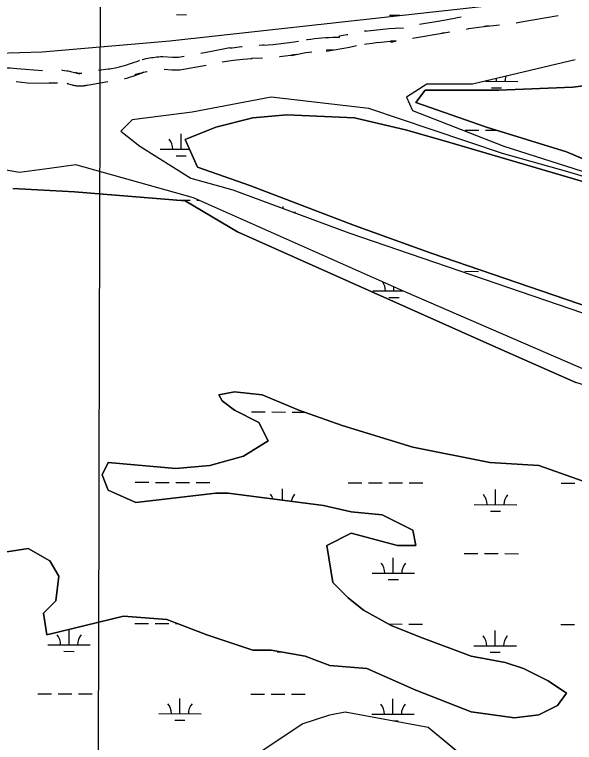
# Model space of a CAD drawing. Extents: x 3177385 to 3215275, y 903885 to 929304.
# Drawn here: x 3191889 to 3193208, y 924960 to 926676 of the extents above; entities that cross this region are included whole.
import ezdxf

# ---------------------------------------------------------------- set-up
doc = ezdxf.new("R2010")
doc.units = 0
for name, color, linetype in [('V-GRID-MAJR', 7, 'Continuous'), ('V-ROAD-CNTR', 7, 'Continuous'), ('V-SITE-VEGE', 7, 'Continuous'), ('V-WETL-SWMP', 7, 'Continuous')]:
    doc.layers.add(name, color=color, linetype=linetype)

msp = doc.modelspace()

# ---------------------------------------------------------------- linework, layer by layer
at = {"layer": 'V-GRID-MAJR'}
msp.add_spline([(3192048.701, 909312.779), (3192063.685, 915372.62), (3192078.676, 921435.546), (3192093.667, 927498.519), (3192093.6750000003, 927501.556)], degree=3, dxfattribs=at)
at = {"layer": 'V-ROAD-CNTR'}
for points in [[(3192843.453349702, 926652.9863338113), (3192896.19356465, 926662.0491382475), (3192926.125000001, 926667.4642851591), (3192926.125000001, 926667.4170599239), (3192931.8877219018, 926668.4442243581), (3192941.9270277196, 926670.0534046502)], [(3193071.4213223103, 926656.5128784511), (3193083.083000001, 926658.5362703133), (3193083.083000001, 926658.5568600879), (3193169.9460057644, 926673.5263937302)], [(3192742.985437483, 926640.0688203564), (3192757.3658580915, 926641.4747668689), (3192771.896751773, 926642.635609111), (3192786.39479362, 926643.5438296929), (3192806.0054031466, 926644.5551621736)], [(3192953.9083900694, 926641.5909336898), (3192959.9699700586, 926642.5625322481), (3192983.106501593, 926645.8618170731), (3193006.3451924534, 926648.7644237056), (3192995.740000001, 926647.558194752), (3192995.740000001, 926647.7585372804), (3193031.751575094, 926651.4200218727)], [(3192577.5425712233, 926616.5428910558), (3192579.26783672, 926616.822265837), (3192587.7489173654, 926618.0425429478), (3192596.249053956, 926619.1161467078), (3192604.766138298, 926620.0414009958), (3192613.3020701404, 926620.8182388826), (3192621.8487669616, 926621.4444876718), (3192630.4029312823, 926621.9209221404), (3192638.95523156, 926622.25064938), (3192654.591000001, 926622.5942926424), (3192654.591000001, 926625.0977797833), (3192654.876992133, 926625.1475652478), (3192672.5534527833, 926628.5399077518), (3192674.3592792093, 926628.9187199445)], [(3192713.4435420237, 926637.4244865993), (3192716.877000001, 926638.1900794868), (3192716.877000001, 926636.910148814), (3192713.9242162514, 926636.4646030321), (3192728.3760515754, 926638.3883234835), (3192742.7286213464, 926640.0414779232)], [(3192826.557825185, 926619.64332542), (3192901.4044353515, 926632.5048617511), (3192896.125000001, 926631.5497148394), (3192896.125000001, 926631.5969400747), (3192914.478992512, 926634.8684094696)], [(3192465.383989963, 926603.521135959), (3192477.351000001, 926604.437426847), (3192477.351000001, 926603.8824494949), (3192474.2569808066, 926603.7536440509), (3192486.643411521, 926604.4832369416), (3192499.016209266, 926605.4321281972), (3192511.371778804, 926606.5956966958), (3192523.7024066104, 926607.9736010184), (3192536.0100774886, 926609.5680060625), (3192548.3174260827, 926611.3796430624), (3192558.05344251, 926612.9445770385)], [(3192714.0469575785, 926606.1435283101), (3192718.14178375, 926606.7613969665), (3192732.0719484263, 926608.6156765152), (3192746.1613786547, 926610.2385220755)], [(3192745.904562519, 926610.2111796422), (3192760.02014191, 926611.5912331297), (3192774.0292482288, 926612.7103908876), (3192788.105206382, 926613.5921703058), (3192776.070000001, 926612.9715065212), (3192776.070000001, 926610.9675684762), (3192787.1356879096, 926612.8690807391)], [(3192328.440785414, 926584.9264511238), (3192353.14849243, 926589.3884982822), (3192396.576000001, 926598.3711577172), (3192396.576000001, 926596.9553164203), (3192401.9485922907, 926597.6308987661), (3192424.365319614, 926600.0587031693), (3192425.5264684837, 926600.1642621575)], [(3192629.5334922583, 926591.8260027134), (3192631.8150687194, 926591.9530778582), (3192639.8627684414, 926592.2633506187), (3192624.591000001, 926591.9277073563), (3192624.591000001, 926589.4242202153), (3192660.2770078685, 926595.6364347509), (3192678.4605472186, 926599.1260922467), (3192695.238820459, 926602.645707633)], [(3192190.1101764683, 926569.8019421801), (3192190.029165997, 926569.7812063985), (3192194.321170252, 926570.7997740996), (3192198.63420174, 926571.7470038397), (3192202.9646290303, 926572.6160677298), (3192207.3001782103, 926573.409078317), (3192211.653082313, 926574.1292513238), (3192216.0228269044, 926574.773863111), (3192220.4006272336, 926575.3403519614), (3192224.785571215, 926575.8320519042), (3192229.180886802, 926576.2479687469), (3192233.5806427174, 926576.5847769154), (3192238.7956200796, 926576.8967196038), (3192261.641976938, 926575.381725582), (3192265.220539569, 926575.286046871), (3192268.957510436, 926575.249638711), (3192272.697332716, 926575.2823294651), (3192275.4230431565, 926575.3518003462), (3192289.0777890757, 926577.8177564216)], [(3192378.430936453, 926564.4373952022), (3192405.435407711, 926567.8331012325), (3192427.3386803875, 926570.2052968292), (3192449.301666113, 926572.201931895), (3192447.351000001, 926572.0525731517), (3192447.351000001, 926572.6075505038), (3192473.5119489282, 926573.6966428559)], [(3192513.3974066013, 926576.6537210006), (3192514.4442211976, 926576.7523033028), (3192527.295593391, 926578.1883989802), (3192540.121922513, 926579.8499939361), (3192552.8825739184, 926581.7283569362), (3192542.008000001, 926579.9804151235), (3192542.008000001, 926579.3260981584), (3192567.939647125, 926584.4557846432), (3192575.8600803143, 926585.8796609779), (3192583.8021632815, 926587.1657341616), (3192589.7303299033, 926588.0186922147)], [(3192087.395812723, 926544.3499886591), (3192109.563713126, 926548.0237188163), (3192113.759400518, 926547.8346032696), (3192113.8204008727, 926547.8309150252), (3192130.4326547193, 926551.1880243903), (3192136.266672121, 926552.5801157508), (3192142.2014773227, 926554.10577015), (3192148.108817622, 926555.7357780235), (3192153.9885160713, 926557.469276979), (3192159.8375447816, 926559.3035139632), (3192165.650532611, 926561.2386194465), (3192171.427930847, 926563.2749941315), (3192177.1719411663, 926565.4141295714), (3192182.9286383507, 926567.6707471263), (3192184.079746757, 926568.1359140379)], [(3192241.455493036, 926546.6544499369), (3192260.248023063, 926545.4082744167), (3192264.6734604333, 926545.2899531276), (3192268.942489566, 926545.2483612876), (3192273.210667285, 926545.2856705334), (3192278.4889568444, 926545.4201996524), (3192340.4083014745, 926556.6024204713)], [(3191863.4272198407, 926550.5908513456), (3191866.4757061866, 926550.6044233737), (3191869.6580941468, 926550.5640709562), (3191872.8436871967, 926550.4659184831), (3191876.016545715, 926550.3135864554), (3191879.157808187, 926550.108838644), (3191894.577000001, 926548.9005027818), (3191894.577000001, 926548.2119642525), (3191954.972720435, 926543.6419563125)], [(3192001.216000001, 926545.5344151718), (3192000.827185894, 926544.453652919), (3192006.7409919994, 926543.9098563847), (3192012.617281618, 926543.1622551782), (3192015.5520006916, 926542.7095766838), (3192018.469229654, 926542.206946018), (3192021.3788072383, 926541.6555076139), (3192024.2810267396, 926541.0511527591), (3192043.403000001, 926536.2072822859), (3192043.403000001, 926536.0284984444), (3192033.2108497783, 926538.8529611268), (3192035.282774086, 926538.3562932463), (3192035.961417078, 926538.2188465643), (3192036.6463940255, 926538.0922121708), (3192038.756538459, 926537.7775886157), (3192039.453310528, 926537.6986404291), (3192040.1621316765, 926537.6310636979), (3192041.5695265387, 926537.5326373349), (3192042.2733771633, 926537.5027946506), (3192042.985570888, 926537.4844012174), (3192045.109999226, 926537.5023948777), (3192045.8126743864, 926537.5336733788), (3192046.5255288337, 926537.5771670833), (3192047.2198671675, 926537.6317376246), (3192047.9260099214, 926537.7007370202), (3192047.9584152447, 926537.7044049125)], [(3192148.46387581, 926524.7402286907), (3192149.926522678, 926525.1162298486), (3192156.3411823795, 926526.8862219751), (3192162.7194839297, 926528.7667230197), (3192169.0644552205, 926530.7564860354), (3192175.3754673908, 926532.8573805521), (3192181.650069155, 926535.069005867), (3192187.882058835, 926537.3898704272), (3192194.0233616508, 926539.7972528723), (3192174.597000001, 926531.9469925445), (3192174.597000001, 926534.8639494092), (3192197.2128340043, 926540.6527936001), (3192201.002829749, 926541.552225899), (3192201.8573674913, 926541.7398998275)], [(3191893.435707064, 926518.1090899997), (3191920.219000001, 926514.6390357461), (3191971.216000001, 926514.2815848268), (3191971.216000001, 926514.8412595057), (3191988.849598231, 926514.9195440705), (3191990.1640089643, 926514.9015451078)], [(3192015.7878457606, 926512.4102285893), (3192013.403000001, 926513.0327177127), (3192013.403000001, 926513.2115015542), (3192025.457150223, 926509.8710388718), (3192026.657441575, 926509.5613688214), (3192027.8414628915, 926509.2788610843), (3192029.0392259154, 926509.0117067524), (3192030.2565829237, 926508.7651534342), (3192031.4756059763, 926508.5397878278), (3192032.6813476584, 926508.340720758), (3192033.883990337, 926508.1599477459), (3192035.113461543, 926507.9984113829), (3192036.340689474, 926507.8593595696), (3192037.5618683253, 926507.7429363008), (3192038.782923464, 926507.6468698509), (3192040.020473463, 926507.5713626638), (3192041.2506228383, 926507.519205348), (3192042.4744291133, 926507.4875987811), (3192043.699000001, 926507.4774888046), (3192044.9233711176, 926507.4875971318), (3192046.164000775, 926507.5196051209), (3192047.393325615, 926507.5743266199), (3192048.614471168, 926507.6488329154), (3192049.8541328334, 926507.746262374), (3192051.071990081, 926507.8652629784), (3192052.289302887, 926508.0030481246), (3192053.5118826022, 926508.1647852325), (3192054.725319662, 926508.3457252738), (3192055.9536709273, 926508.5513070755), (3192057.1548333, 926508.7758941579), (3192058.3434604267, 926509.016375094), (3192059.5666424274, 926509.2866129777), (3192060.1205544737, 926509.4206808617), (3192109.271002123, 926517.5660387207)]]:
    msp.add_lwpolyline(points, dxfattribs=at)
at = {"layer": 'V-SITE-VEGE'}
for p, q in [((3193204.59, 926504.5949999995), (3193320.5700000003, 926519.1009999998)), ((3192834.9050000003, 926468.3309999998), (3192856.653, 926497.3429999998)), ((3192856.653, 926497.3429999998), (3193030.62, 926497.3429999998)), ((3193030.62, 926497.3429999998), (3193204.59, 926504.5949999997)), ((3193001.627, 926410.3069999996), (3192834.9050000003, 926468.3309999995)), ((3192450.723, 926432.0669999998), (3192530.46, 926439.3189999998)), ((3192530.46, 926439.3189999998), (3192689.931, 926432.0669999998)), ((3192363.738, 926410.3069999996), (3192450.723, 926432.0669999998)), ((3192689.931, 926432.0669999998), (3192813.159, 926403.0549999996)), ((3192291.251, 926381.2969999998), (3192363.738, 926410.3069999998)), ((3192813.159, 926403.0549999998), (3192914.642, 926374.0429999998)), ((3193190.094, 926352.2849999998), (3193001.627, 926410.3069999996)), ((3192320.247, 926316.0189999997), (3192291.2510000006, 926381.2969999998)), ((3192914.642, 926374.0429999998), (3193335.0700000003, 926250.7449999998)), ((3193342.315, 926287.0089999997), (3193190.094, 926352.2849999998)), ((3192443.475, 926272.5029999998), (3192320.247, 926316.0189999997)), ((3191885.323, 926265.2489999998), (3192030.2970000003, 926257.9969999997)), ((3192689.931, 926178.2149999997), (3192443.475, 926272.5029999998)), ((3192030.2970000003, 926257.9969999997), (3192291.251, 926236.2389999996)), ((3192291.251, 926236.2389999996), (3192414.4790000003, 926163.7109999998)), ((3192414.4790000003, 926163.7109999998), (3193030.62, 925888.1039999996)), ((3192871.151, 926112.9409999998), (3192689.931, 926178.2149999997)), ((3193675.756, 925837.3339999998), (3192871.151, 926112.9409999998)), ((3193030.62, 925888.1039999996), (3193211.839, 925808.3219999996)), ((3192407.2290000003, 925786.5639999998), (3192370.988, 925779.3119999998)), ((3192472.47, 925779.3119999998), (3192407.2290000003, 925786.5639999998)), ((3192370.988, 925779.3119999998), (3192378.236, 925764.8059999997)), ((3192559.453, 925743.0459999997), (3192472.47, 925779.3119999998)), ((3192378.236, 925764.8059999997), (3192407.2290000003, 925743.0459999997)), ((3192407.2290000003, 925743.0459999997), (3192465.221, 925714.0339999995)), ((3192660.936, 925706.7819999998), (3192559.453, 925743.046)), ((3192465.221, 925714.0339999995), (3192486.966, 925670.5179999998)), ((3192827.657, 925656.0119999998), (3192660.936, 925706.7819999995)), ((3192486.966, 925670.5179999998), (3192428.977, 925634.2539999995)), ((3193008.874, 925619.7479999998), (3192827.657, 925656.0119999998)), ((3192428.977, 925634.2539999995), (3192349.24, 925612.4939999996)), ((3192110.034, 925619.7479999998), (3192095.536, 925590.7339999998)), ((3192269.505, 925605.2419999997), (3192110.034, 925619.7479999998)), ((3193124.855, 925612.4939999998), (3193008.874, 925619.7479999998)), ((3192349.24, 925612.4939999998), (3192269.505, 925605.2419999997)), ((3193226.3370000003, 925576.2299999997), (3193124.855, 925612.4939999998)), ((3192095.536, 925590.7339999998), (3192110.034, 925554.4719999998)), ((3192110.034, 925554.4719999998), (3192175.273, 925525.4599999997)), ((3192175.273, 925525.4599999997), (3192363.738, 925547.2199999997)), ((3192363.738, 925547.2199999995), (3192392.734, 925547.2199999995)), ((3192392.734, 925547.2199999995), (3192617.444, 925518.2079999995)), ((3192617.444, 925518.2079999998), (3192682.685, 925503.7019999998)), ((3192682.685, 925503.7019999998), (3192755.17, 925496.4499999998)), ((3192755.17, 925496.4499999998), (3192827.657, 925460.1859999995)), ((3192827.657, 925460.1859999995), (3192834.9050000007, 925423.9229999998)), ((3192682.685, 925452.9319999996), (3192624.6920000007, 925423.9229999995)), ((3192791.414, 925423.9229999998), (3192682.685, 925452.9319999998)), ((3192624.6920000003, 925423.9229999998), (3192639.19, 925336.8889999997)), ((3192834.9050000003, 925423.9229999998), (3192791.414, 925423.9229999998)), ((3191921.5670000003, 925416.6709999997), (3191870.825, 925409.4169999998)), ((3191972.308, 925387.6569999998), (3191921.5670000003, 925416.6709999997)), ((3191994.054, 925351.3949999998), (3191972.3080000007, 925387.6569999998)), ((3191986.806, 925293.3729999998), (3191994.054, 925351.3949999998)), ((3192639.19, 925336.8889999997), (3192675.433, 925300.6229999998)), ((3191957.81, 925264.3609999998), (3191986.806, 925293.373)), ((3192675.433, 925300.6229999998), (3192711.677, 925271.6129999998)), ((3192711.677, 925271.6129999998), (3192776.918, 925235.3489999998)), ((3191965.058, 925213.5889999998), (3191957.81, 925264.3609999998)), ((3192146.2770000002, 925257.1069999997), (3191965.058, 925213.5889999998)), ((3192247.7600000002, 925249.8549999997), (3192146.2770000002, 925257.1069999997)), ((3192341.992, 925213.5889999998), (3192247.7600000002, 925249.8549999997)), ((3192776.918, 925235.3489999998), (3192849.403, 925206.3369999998)), ((3192450.723, 925177.3249999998), (3192341.992, 925213.589)), ((3192849.403, 925206.3369999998), (3192965.381, 925162.8209999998)), ((3192494.216, 925177.3249999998), (3192450.723, 925177.3249999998)), ((3192573.953, 925162.8209999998), (3192494.216, 925177.3249999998)), ((3192631.94, 925141.0609999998), (3192573.953, 925162.8209999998)), ((3192965.381, 925162.8209999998), (3193045.12, 925148.3149999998)), ((3192718.927, 925133.8089999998), (3192631.94, 925141.0609999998)), ((3192834.9050000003, 925083.0369999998), (3192718.927, 925133.8089999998)), ((3193045.12, 925148.3149999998), (3193088.611, 925133.8089999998)), ((3193088.611, 925133.8089999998), (3193146.6, 925104.7969999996)), ((3193146.6, 925104.7969999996), (3193190.094, 925075.7849999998)), ((3192965.381, 925032.2689999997), (3192834.9050000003, 925083.0369999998)), ((3193190.094, 925075.7849999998), (3193168.346, 925046.7729999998)), ((3193168.346, 925046.7729999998), (3193124.855, 925025.0149999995)), ((3192631.9420000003, 925025.0149999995), (3192668.186, 925032.2689999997)), ((3192668.186, 925032.2689999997), (3192863.901, 924996.0049999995)), ((3193066.866, 925017.7649999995), (3192965.381, 925032.2689999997)), ((3192566.703, 925003.2569999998), (3192631.9420000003, 925025.0149999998)), ((3193124.855, 925025.0149999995), (3193066.866, 925017.7649999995)), ((3192457.973, 924930.7289999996), (3192566.7030000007, 925003.2569999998)), ((3192863.901, 924996.0049999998), (3193074.113, 924821.9369999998))]:
    msp.add_line(p, q, dxfattribs=at)
at = {"layer": 'V-WETL-SWMP'}
for p, q in [((3193060.115000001, 926701.7699999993), (3192255.099000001, 926613.2559999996)), ((3192270.757934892, 926675.4875240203), (3192294.7578699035, 926675.4316720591)), ((3192772.6645757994, 926674.3195012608), (3192796.6645108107, 926674.2636492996)), ((3192255.099000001, 926613.2559999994), (3191954.324000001, 926586.7019999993)), ((3191954.324000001, 926586.7019999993), (3191370.466000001, 926568.9999999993)), ((3193024.77434938, 926518.3495698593), (3193024.78910552, 926524.6903405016)), ((3192998.5648614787, 926518.4105638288), (3193074.7742139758, 926518.2332116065)), ((3193012.7384712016, 926502.9465404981), (3193036.7384062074, 926502.8906885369)), ((3192951.097917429, 926403.0887364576), (3192983.097830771, 926403.0142671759)), ((3192999.0977874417, 926402.9770325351), (3193025.6288621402, 926402.9152901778)), ((3192282.019678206, 926358.2156790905), (3192282.103456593, 926394.2155749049)), ((3192232.0198136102, 926358.3320373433), (3192301.523047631, 926358.1702914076)), ((3192269.983800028, 926342.8126497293), (3192293.9837350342, 926342.7567977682)), ((3192270.896281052, 926238.1702623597), (3192302.8961943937, 926238.095793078)), ((3192318.8961510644, 926238.0585584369), (3192324.1334514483, 926238.0463703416)), ((3192522.166474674, 926218.1946800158), (3192522.1772932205, 926222.8434512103)), ((3192950.3237236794, 926070.414699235), (3192982.323637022, 926070.3402299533)), ((3192733.1522606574, 926024.4899773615), (3192803.4781445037, 926024.3263169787)), ((3192783.152125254, 926024.3736191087), (3192783.1730836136, 926033.3795072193)), ((3192771.1162470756, 926008.9705897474), (3192795.1161820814, 926008.9147377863)), ((3192447.6428891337, 925738.9086847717), (3192479.642802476, 925738.8342154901)), ((3192495.642759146, 925738.7969808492), (3192527.6426724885, 925738.7225115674)), ((3192543.642629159, 925738.6852769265), (3192571.835857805, 925738.6196664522)), ((3192173.3481535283, 925573.0455957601), (3192205.3480668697, 925572.9711264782)), ((3192221.3480235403, 925572.9338918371), (3192253.3479368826, 925572.8594225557)), ((3192269.3478935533, 925572.8221879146), (3192301.3478068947, 925572.7477186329)), ((3192317.3477635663, 925572.7104839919), (3192349.3476769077, 925572.6360147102)), ((3192675.2547943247, 925571.877573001), (3192707.2547076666, 925571.803103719)), ((3192723.2546643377, 925571.765869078), (3192755.254577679, 925571.6913997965)), ((3192771.25453435, 925571.6541651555), (3192803.254447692, 925571.5796958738)), ((3192819.2544043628, 925571.5424612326), (3192851.254317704, 925571.467991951)), ((3193177.161435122, 925570.7095502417), (3193209.1613484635, 925570.6350809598)), ((3192520.5665819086, 925530.7145940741), (3192520.628905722, 925557.4953767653)), ((3193022.4517681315, 925520.3274581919), (3193022.5355465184, 925556.3273540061)), ((3192972.451903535, 925520.4438164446), (3193072.4516327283, 925520.2110999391)), ((3193010.4158899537, 925504.9244288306), (3193034.4158249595, 925504.8685768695)), ((3192781.6037377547, 925359.0255446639), (3192781.687516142, 925395.0254404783)), ((3192948.7753361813, 925405.0666247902), (3192980.775249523, 925404.9921555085)), ((3192996.775206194, 925404.9549208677), (3193028.7751195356, 925404.8804515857)), ((3193044.7750762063, 925404.843216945), (3193076.7749895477, 925404.768747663)), ((3192731.6038731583, 925359.1419029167), (3192831.603602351, 925358.909186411)), ((3192769.5678595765, 925343.6225153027), (3192793.567794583, 925343.5666633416)), ((3192172.573959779, 925240.3715585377), (3192204.5738731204, 925240.2970892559)), ((3192220.5738297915, 925240.2598546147), (3192252.5737431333, 925240.1853853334)), ((3192268.573699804, 925240.1481506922), (3192273.0021944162, 925240.1378448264)), ((3192770.480340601, 925238.9801279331), (3192802.480253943, 925238.9056586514)), ((3192818.4802106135, 925238.8684240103), (3192850.480123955, 925238.7939547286)), ((3193176.387241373, 925238.0355130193), (3193208.387154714, 925237.9610437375)), ((3192017.864292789, 925189.9894664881), (3192017.9480711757, 925225.9893623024)), ((3193021.6775743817, 925187.6534209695), (3193021.7613527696, 925223.6533167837)), ((3191967.8644281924, 925190.105824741), (3192067.8641573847, 925189.8731082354)), ((3192971.6777097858, 925187.7697792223), (3193071.6774389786, 925187.5370627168)), ((3192005.8284146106, 925174.5864371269), (3192029.8283496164, 925174.5305851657)), ((3192507.7350554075, 925173.4184143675), (3192515.7855092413, 925173.3996795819)), ((3193009.6416962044, 925172.2503916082), (3193033.64163121, 925172.1945396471)), ((3191944.187860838, 925074.7286330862), (3191976.18777418, 925074.6541638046)), ((3191992.1877308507, 925074.6169291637), (3192024.1876441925, 925074.5424598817)), ((3192040.187600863, 925074.505225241), (3192072.187514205, 925074.430755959)), ((3192446.094501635, 925073.5606103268), (3192478.0944149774, 925073.4861410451)), ((3192494.0943716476, 925073.4489064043), (3192526.0942849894, 925073.3744371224)), ((3192542.09424166, 925073.3372024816), (3192574.094155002, 925073.2627331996)), ((3192278.922903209, 925027.5195302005), (3192279.006681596, 925063.519426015)), ((3192780.8295440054, 925026.3515074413), (3192780.9133223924, 925062.3514032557)), ((3192228.9230386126, 925027.6358884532), (3192328.922767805, 925027.4031719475)), ((3192266.887025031, 925012.1165008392), (3192290.886960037, 925012.0606488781)), ((3192730.829679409, 925026.4678656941), (3192830.829408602, 925026.2351491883)), ((3192783.4271493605, 925010.9144234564), (3192792.7936008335, 925010.892626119))]:
    msp.add_line(p, q, dxfattribs=at)
for points in [[(3193210.503000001, 926569.1609999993), (3192968.580000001, 926511.2289999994), (3192861.051000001, 926511.2289999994), (3192812.418000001, 926480.6419999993), (3192827.256000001, 926449.7629999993), (3193042.423000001, 926365.5659999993), (3193484.739000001, 926223.9349999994)], [(3193922.214000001, 926395.8009999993), (3193769.991000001, 926446.5709999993), (3193646.762000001, 926504.5939999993), (3193516.285000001, 926526.3519999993), (3193436.550000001, 926526.3519999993), (3193320.570000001, 926519.0999999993), (3193204.5900000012, 926504.5939999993), (3193030.621000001, 926497.3409999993), (3192856.652000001, 926497.3409999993), (3192834.906000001, 926468.3299999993), (3193001.626000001, 926410.3069999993), (3193190.093000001, 926352.2839999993), (3193342.316000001, 926287.0089999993), (3193545.280000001, 926214.4809999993), (3193559.778000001, 926185.4689999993), (3193494.539000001, 926163.7109999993), (3193422.052000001, 926199.9749999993), (3193335.067000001, 926250.7449999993), (3192914.642000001, 926374.0429999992)], [(3193334.180000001, 926262.2889999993), (3193192.856000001, 926305.3159999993), (3193039.242000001, 926348.3429999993), (3192873.3400000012, 926403.6629999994), (3192723.955000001, 926454.0859999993), (3192493.950000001, 926480.6419999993), (3192308.177000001, 926445.2339999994), (3192166.636000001, 926427.5299999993), (3192140.097000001, 926400.9739999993), (3192184.329000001, 926365.5659999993), (3192304.971000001, 926289.9489999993), (3192403.283000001, 926262.2889999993), (3192676.7150000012, 926160.8689999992), (3193573.817000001, 925853.5359999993)], [(3192914.642000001, 926374.0429999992), (3192813.160000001, 926403.0539999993), (3192689.931000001, 926432.0659999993), (3192530.459000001, 926439.3179999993), (3192450.723000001, 926432.0659999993), (3192363.739000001, 926410.3069999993), (3192291.252000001, 926381.2959999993), (3192320.246000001, 926316.0199999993), (3192443.475000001, 926272.5029999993), (3192689.931000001, 926178.2159999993), (3192871.149000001, 926112.9409999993), (3193675.757000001, 925837.3329999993), (3193675.757000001, 925801.0689999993), (3193625.016000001, 925779.3109999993), (3193552.529000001, 925779.3109999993), (3193487.291000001, 925772.0579999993), (3193407.555000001, 925750.2989999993), (3193349.565000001, 925764.8049999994), (3193211.839000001, 925808.3219999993), (3193030.621000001, 925888.1029999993), (3192414.480000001, 926163.7109999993), (3192291.252000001, 926236.2389999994), (3192030.298000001, 926257.9979999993), (3191885.323000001, 926265.2499999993)], [(3193340.324000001, 925792.0689999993), (3192812.418000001, 926020.3389999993), (3192311.116000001, 926243.8489999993), (3192033.941000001, 926321.3069999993), (3191972.017000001, 926312.4549999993), (3191901.246000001, 926303.6029999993), (3191795.0900000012, 926321.3069999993)], [(3192146.277000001, 925257.1059999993), (3192247.759000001, 925249.8539999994), (3192341.993000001, 925213.5889999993), (3192450.723000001, 925177.3249999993), (3192494.216000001, 925177.3249999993), (3192573.952000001, 925162.8199999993), (3192631.941000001, 925141.0609999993), (3192718.926000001, 925133.8079999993), (3192834.906000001, 925083.0379999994), (3192965.383000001, 925032.2689999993), (3193066.865000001, 925017.7629999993), (3193124.855000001, 925025.0159999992), (3193168.347000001, 925046.7739999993), (3193190.093000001, 925075.7859999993), (3193146.601000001, 925104.7969999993), (3193088.611000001, 925133.8079999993), (3193045.119000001, 925148.3139999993), (3192965.383000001, 925162.8199999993), (3192849.403000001, 925206.3369999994), (3192776.916000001, 925235.3479999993), (3192711.677000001, 925271.6119999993), (3192675.434000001, 925300.6229999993), (3192639.190000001, 925336.8879999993), (3192624.693000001, 925423.9219999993), (3192682.683000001, 925452.9329999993), (3192791.413000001, 925423.9219999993), (3192834.906000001, 925423.9219999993), (3192827.657000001, 925460.1859999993), (3192755.170000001, 925496.4499999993), (3192682.683000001, 925503.7029999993), (3192617.444000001, 925518.2089999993), (3192392.734000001, 925547.2199999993), (3192363.739000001, 925547.2199999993), (3192175.272000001, 925525.4609999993), (3192110.034000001, 925554.4729999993), (3192095.5360000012, 925590.7369999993), (3192110.034000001, 925619.7479999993), (3192269.505000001, 925605.2429999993), (3192349.241000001, 925612.4949999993), (3192428.977000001, 925634.2539999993), (3192486.967000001, 925670.5179999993), (3192465.221000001, 925714.0349999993), (3192407.231000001, 925743.0459999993), (3192378.236000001, 925764.8049999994), (3192370.988000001, 925779.3109999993), (3192407.231000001, 925786.5629999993), (3192472.470000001, 925779.3109999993), (3192559.454000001, 925743.0459999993), (3192660.936000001, 925706.7819999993), (3192827.657000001, 925656.0119999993), (3193008.875000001, 925619.7479999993), (3193124.855000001, 925612.4949999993), (3193226.337000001, 925576.2309999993)], [(3191870.826000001, 925409.4169999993), (3191921.567000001, 925416.6699999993), (3191972.308000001, 925387.6589999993), (3191994.054000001, 925351.3949999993), (3191986.805000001, 925293.3719999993), (3191957.810000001, 925264.3609999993), (3191965.059000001, 925213.5889999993), (3192146.277000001, 925257.1059999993)], [(3192457.972000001, 924930.7289999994), (3192566.703000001, 925003.2579999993), (3192631.942000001, 925025.0159999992), (3192668.185000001, 925032.2689999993), (3192863.901000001, 924996.0049999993), (3193074.114000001, 924821.9369999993)]]:
    msp.add_lwpolyline(points, dxfattribs=at)
for centre, radius, start, end in [((3193080.0182408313, 926518.6958122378), 35.246287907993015, 161.44023160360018, 180.63849826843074), ((3192969.53266783, 926518.9529310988), 35.24628790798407, 359.0948432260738, 1.5325698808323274), ((3192226.7779966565, 926358.81904033), 35.24628790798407, 359.0948432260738, 40.63850155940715), ((3192577.337406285, 926187.1897977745), 35.246287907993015, 139.0948399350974, 143.36508885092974), ((3192727.9104437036, 926024.9769803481), 35.24628790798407, 359.0948432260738, 34.86339343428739), ((3192838.3960167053, 926024.7198614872), 35.246287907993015, 180.40234316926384, 180.63849826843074), ((3192465.303445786, 925522.0988421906), 35.24628790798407, 18.951174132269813, 40.63850155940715), ((3192575.7890187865, 925521.8417233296), 35.246287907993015, 139.0948399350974, 169.83168263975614), ((3192967.210086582, 925520.9308194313), 35.24628790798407, 359.0948432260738, 40.63850155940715), ((3193077.695659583, 925520.6737005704), 35.246287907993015, 139.0948399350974, 180.63849826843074), ((3192726.362056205, 925359.6289059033), 35.24628790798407, 359.0948432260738, 40.63850155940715), ((3192836.8476292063, 925359.3717870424), 35.246287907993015, 139.0948399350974, 180.63849826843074), ((3191962.622611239, 925190.5928277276), 35.24628790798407, 359.0948432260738, 40.63850155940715), ((3192073.1081842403, 925190.3357088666), 35.246287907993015, 139.0948399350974, 180.63849826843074), ((3192966.435892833, 925188.2567822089), 35.24628790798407, 359.0948432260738, 40.63850155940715), ((3193076.9214658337, 925187.999663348), 35.246287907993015, 139.0948399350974, 180.63849826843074), ((3192223.681221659, 925028.1228914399), 35.24628790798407, 359.0948432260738, 40.63850155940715), ((3192334.16679466, 925027.865772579), 35.246287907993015, 139.0948399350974, 180.63849826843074), ((3192725.5878624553, 925026.9548686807), 35.24628790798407, 359.0948432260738, 40.63850155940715), ((3192836.073435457, 925026.6977498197), 35.246287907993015, 139.0948399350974, 180.63849826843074)]:
    msp.add_arc(centre, radius, start, end, dxfattribs=at)

doc.saveas('drawing.dxf')
